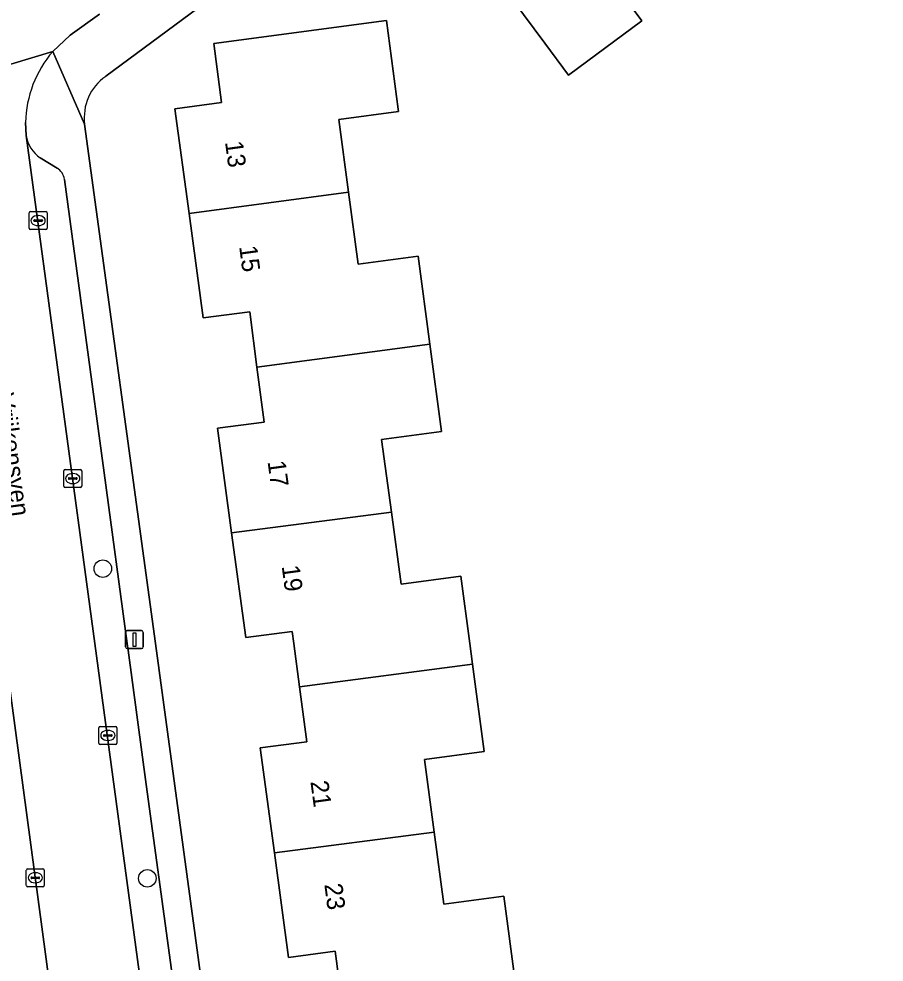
# Model space of a CAD drawing. Extents: x 163426 to 164192, y 380329 to 381641.
# Drawn here: x 163652.2 to 163700.4, y 381232.2 to 381284.8 of the extents above; entities that cross this region are included whole.
import ezdxf

# ---------------------------------------------------------------- set-up
doc = ezdxf.new("R2010")
doc.units = 0
for name, color, linetype in [('IMGEO_Boom', 7, 'Continuous'), ('IMGEO_Erf', 7, 'Continuous'), ('IMGEO_Kolk', 7, 'Continuous'), ('IMGEO_Lichtmast', 7, 'Continuous'), ('IMGEO_Openbare_ruimte_label', 7, 'Continuous'), ('IMGEO_Pand', 7, 'Continuous'), ('IMGEO_Pand_nummerreeks', 7, 'Continuous'), ('IMGEO_Parkeervlak_open', 7, 'Continuous'), ('IMGEO_Rijbaan_lokaal_open', 7, 'Continuous'), ('IMGEO_Voetpad_open', 7, 'Continuous')]:
    doc.layers.add(name, color=color, linetype=linetype)

msp = doc.modelspace()

# ---------------------------------------------------------------- linework, layer by layer
at = {"layer": 'IMGEO_Boom'}
for centre in [(163656.865, 381254.176), (163659.351, 381236.902)]:
    msp.add_circle(centre, 0.489, dxfattribs=at)
at = {"layer": 'IMGEO_Erf'}
for points in [[(163740.553, 381295.871), (163741.259, 381296.424), (163738.778, 381299.792), (163718.602, 381327.167), (163657.027, 381281.631)], [(163684.943, 381287.417), (163686.931, 381284.727), (163682.836, 381281.703), (163681.524, 381283.478), (163678.553, 381287.5)], [(163670.241, 381229.762), (163669.829, 381232.835), (163667.226, 381232.486), (163666.436, 381238.33), (163665.646, 381244.173), (163668.244, 381244.517), (163667.839, 381247.592), (163667.521, 381250), (163667.432, 381250.671), (163664.835, 381250.328), (163664.048, 381256.165), (163663.261, 381262.001), (163665.86, 381262.339), (163665.46, 381265.418), (163665.061, 381268.494), (163662.463, 381268.157), (163661.675, 381273.985), (163660.887, 381279.815), (163663.495, 381280.18), (163663.059, 381283.468), (163672.685, 381284.747), (163673.348, 381279.792), (163673.365, 381279.667), (163670.028, 381279.221), (163670.571, 381275.166), (163671.109, 381271.151), (163674.447, 381271.599), (163675.105, 381266.685), (163675.755, 381261.824), (163672.418, 381261.379), (163672.961, 381257.323), (163673.499, 381253.309), (163676.837, 381253.755), (163677.34, 381250), (163677.493, 381248.853), (163678.145, 381243.981), (163674.808, 381243.535), (163675.351, 381239.482), (163675.889, 381235.465), (163679.227, 381235.912), (163679.881, 381231.021)], [(163655.852, 381278.964), (163659.796, 381250), (163666.598, 381200.045)]]:
    msp.add_lwpolyline(points, dxfattribs=at)
msp.add_arc((163658.639, 381279.328), 2.811, 124.9974, 187.4489, dxfattribs=at)
at = {"layer": 'IMGEO_Kolk'}
for p, q in [((163652.832, 381274.086), (163653.684, 381274.086)), ((163652.757, 381273.16), (163652.757, 381274.012)), ((163653.016, 381273.58), (163653.016, 381273.592)), ((163653.454, 381273.543), (163653.056, 381273.543)), ((163653.059, 381273.629), (163653.457, 381273.629)), ((163653.245, 381273.866), (163653.27, 381273.866)), ((163653.5, 381273.592), (163653.5, 381273.58)), ((163653.758, 381274.012), (163653.758, 381273.16)), ((163653.684, 381273.086), (163652.832, 381273.086)), ((163653.268, 381273.306), (163653.243, 381273.306)), ((163654.689, 381258.773), (163654.689, 381259.625)), ((163654.764, 381259.699), (163655.616, 381259.699)), ((163655.177, 381259.479), (163655.202, 381259.479)), ((163655.69, 381259.625), (163655.69, 381258.773)), ((163654.948, 381259.193), (163654.948, 381259.205)), ((163655.386, 381259.156), (163654.988, 381259.156)), ((163654.991, 381259.242), (163655.389, 381259.242)), ((163655.2, 381258.919), (163655.175, 381258.919)), ((163655.432, 381259.205), (163655.432, 381259.193)), ((163655.616, 381258.699), (163654.764, 381258.699)), ((163656.649, 381244.446), (163656.649, 381245.298)), ((163656.724, 381245.372), (163657.576, 381245.372)), ((163657.137, 381245.152), (163657.162, 381245.152)), ((163657.65, 381245.298), (163657.65, 381244.446)), ((163656.908, 381244.866), (163656.908, 381244.878)), ((163657.346, 381244.829), (163656.948, 381244.829)), ((163656.951, 381244.915), (163657.349, 381244.915)), ((163657.16, 381244.592), (163657.135, 381244.592)), ((163657.392, 381244.878), (163657.392, 381244.866)), ((163657.576, 381244.372), (163656.724, 381244.372)), ((163652.601, 381236.508), (163652.601, 381237.36)), ((163652.676, 381237.434), (163653.528, 381237.434)), ((163653.089, 381237.214), (163653.114, 381237.214)), ((163653.602, 381237.36), (163653.602, 381236.508)), ((163652.86, 381236.928), (163652.86, 381236.94)), ((163653.298, 381236.891), (163652.9, 381236.891)), ((163652.903, 381236.977), (163653.301, 381236.977)), ((163653.344, 381236.94), (163653.344, 381236.928)), ((163653.528, 381236.434), (163652.676, 381236.434)), ((163653.112, 381236.654), (163653.087, 381236.654))]:
    msp.add_line(p, q, dxfattribs=at)
for points in [[(163652.832, 381274.086), (163653.684, 381274.086)], [(163652.757, 381273.16), (163652.757, 381274.012)], [(163653.758, 381274.012), (163653.758, 381273.16)], [(163653.684, 381273.086), (163652.832, 381273.086)], [(163654.689, 381258.773), (163654.689, 381259.625)], [(163654.764, 381259.699), (163655.616, 381259.699)], [(163655.69, 381259.625), (163655.69, 381258.773)], [(163655.616, 381258.699), (163654.764, 381258.699)], [(163656.649, 381244.446), (163656.649, 381245.298)], [(163656.724, 381245.372), (163657.576, 381245.372)], [(163657.65, 381245.298), (163657.65, 381244.446)], [(163657.576, 381244.372), (163656.724, 381244.372)], [(163652.601, 381236.508), (163652.601, 381237.36)], [(163652.676, 381237.434), (163653.528, 381237.434)], [(163653.602, 381237.36), (163653.602, 381236.508)], [(163653.528, 381236.434), (163652.676, 381236.434)]]:
    msp.add_lwpolyline(points, dxfattribs=at)
for centre, radius, start, end in [((163652.834, 381274.01), 0.0765, 91.552, 178.448), ((163652.834, 381274.01), 0.0765, 91.552, 178.448), ((163653.682, 381274.01), 0.0765, 1.552, 88.448), ((163653.682, 381274.01), 0.0765, 1.552, 88.448), ((163653.056, 381273.589), 0.0403, 85.8775, 175.7526), ((163653.053, 381273.579), 0.0366, 178.938, 274.7102), ((163653.457, 381273.586), 0.043, 264.8664, 352.4533), ((163653.461, 381273.591), 0.0386, 1.7309, 96.639), ((163652.834, 381273.162), 0.0765, 181.552, 268.448), ((163652.834, 381273.162), 0.0765, 181.552, 268.448), ((163653.682, 381273.162), 0.0765, 271.552, 358.448), ((163653.682, 381273.162), 0.0765, 271.552, 358.448), ((163654.766, 381259.623), 0.0765, 91.552, 178.448), ((163654.766, 381259.623), 0.0765, 91.552, 178.448), ((163655.614, 381259.623), 0.0765, 1.552, 88.448), ((163655.614, 381259.623), 0.0765, 1.552, 88.448), ((163654.766, 381258.775), 0.0765, 181.552, 268.448), ((163654.766, 381258.775), 0.0765, 181.552, 268.448), ((163654.988, 381259.202), 0.0403, 85.8775, 175.7526), ((163654.985, 381259.192), 0.0366, 178.938, 274.7102), ((163655.389, 381259.199), 0.043, 264.8664, 352.4533), ((163655.393, 381259.204), 0.0386, 1.7309, 96.639), ((163655.614, 381258.775), 0.0765, 271.552, 358.448), ((163655.614, 381258.775), 0.0765, 271.552, 358.448), ((163656.726, 381245.296), 0.0765, 91.552, 178.448), ((163656.726, 381245.296), 0.0765, 91.552, 178.448), ((163657.574, 381245.296), 0.0765, 1.552, 88.448), ((163657.574, 381245.296), 0.0765, 1.552, 88.448), ((163656.948, 381244.875), 0.0403, 85.8775, 175.7526), ((163656.945, 381244.865), 0.0366, 178.938, 274.7102), ((163657.349, 381244.872), 0.043, 264.8664, 352.4533), ((163657.353, 381244.877), 0.0386, 1.7309, 96.639), ((163656.726, 381244.448), 0.0765, 181.552, 268.448), ((163656.726, 381244.448), 0.0765, 181.552, 268.448), ((163657.574, 381244.448), 0.0765, 271.552, 358.448), ((163657.574, 381244.448), 0.0765, 271.552, 358.448), ((163652.678, 381237.358), 0.0765, 91.552, 178.448), ((163652.678, 381237.358), 0.0765, 91.552, 178.448), ((163653.526, 381237.358), 0.0765, 1.552, 88.448), ((163653.526, 381237.358), 0.0765, 1.552, 88.448), ((163652.9, 381236.937), 0.0403, 85.8775, 175.7526), ((163652.897, 381236.927), 0.0366, 178.938, 274.7102), ((163653.301, 381236.934), 0.043, 264.8664, 352.4533), ((163653.305, 381236.939), 0.0386, 1.7309, 96.639), ((163652.678, 381236.51), 0.0765, 181.552, 268.448), ((163652.678, 381236.51), 0.0765, 181.552, 268.448), ((163653.526, 381236.51), 0.0765, 271.552, 358.448), ((163653.526, 381236.51), 0.0765, 271.552, 358.448)]:
    msp.add_arc(centre, radius, start, end, dxfattribs=at)
for centre, major_axis, ratio, start_param, end_param in [((163653.244, 381273.586), (-0.387, 0.002), 0.722429, 4.712389, 7.853982), ((163653.269, 381273.586), (-0.39, 0.002), 0.717154, 1.570796, 4.712389), ((163655.176, 381259.199), (-0.387, 0.002), 0.722429, 4.712389, 7.853982), ((163655.201, 381259.199), (-0.39, 0.002), 0.717154, 1.570796, 4.712389), ((163657.136, 381244.872), (-0.387, 0.002), 0.722429, 4.712389, 7.853982), ((163657.161, 381244.872), (-0.39, 0.002), 0.717154, 1.570796, 4.712389), ((163653.088, 381236.934), (-0.387, 0.002), 0.722429, 4.712389, 7.853982), ((163653.113, 381236.934), (-0.39, 0.002), 0.717154, 1.570796, 4.712389)]:
    msp.add_ellipse(centre, major_axis=major_axis, ratio=ratio, start_param=start_param, end_param=end_param, dxfattribs=at)
at = {"layer": 'IMGEO_Lichtmast'}
for p, q in [((163658.131, 381249.816), (163658.131, 381250.616)), ((163658.131, 381250.616), (163658.131, 381249.816)), ((163658.231, 381250.716), (163659.021, 381250.716)), ((163659.021, 381250.716), (163658.231, 381250.716)), ((163659.121, 381250.616), (163659.121, 381249.816)), ((163659.121, 381249.816), (163659.121, 381250.616)), ((163659.021, 381249.716), (163658.231, 381249.716)), ((163658.231, 381249.716), (163659.021, 381249.716))]:
    msp.add_line(p, q, dxfattribs=at)
msp.add_lwpolyline([(163658.551, 381250.591), (163658.701, 381250.591), (163658.701, 381249.841), (163658.551, 381249.841), (163658.551, 381250.591)], dxfattribs=at)
for centre, start, end in [((163658.231, 381250.616), 90, 180), ((163658.231, 381250.616), 90, 180), ((163659.021, 381250.616), 0, 90), ((163659.021, 381250.616), 360, 90), ((163658.231, 381249.816), 180, 270), ((163658.231, 381249.816), 180, 270), ((163659.021, 381249.816), 270, 0), ((163659.021, 381249.816), 270, 0)]:
    msp.add_arc(centre, 0.1, start, end, dxfattribs=at)
at = {"layer": 'IMGEO_Pand'}
for points in [[(163678.553, 381287.5), (163681.524, 381283.478), (163682.836, 381281.703), (163686.931, 381284.727), (163684.943, 381287.417), (163688.221, 381289.839), (163682.884, 381297.066), (163678.154, 381293.566), (163679.722, 381291.458), (163677.04, 381289.465)], [(163661.675, 381273.985), (163670.571, 381275.166), (163670.028, 381279.221), (163673.365, 381279.667), (163673.348, 381279.792), (163672.685, 381284.747), (163663.059, 381283.468), (163663.495, 381280.18), (163660.887, 381279.815)], [(163675.105, 381266.685), (163674.447, 381271.599), (163671.109, 381271.151), (163670.571, 381275.166), (163661.675, 381273.985), (163662.463, 381268.157), (163665.061, 381268.494), (163665.46, 381265.418)], [(163664.048, 381256.165), (163672.961, 381257.323), (163672.418, 381261.379), (163675.755, 381261.824), (163675.105, 381266.685), (163665.46, 381265.418), (163665.86, 381262.339), (163663.261, 381262.001)], [(163664.048, 381256.165), (163664.835, 381250.328), (163667.432, 381250.671), (163667.521, 381250), (163667.839, 381247.592), (163677.493, 381248.853), (163677.34, 381250), (163676.837, 381253.755), (163673.499, 381253.309), (163672.961, 381257.323)], [(163677.493, 381248.853), (163667.839, 381247.592), (163668.244, 381244.517), (163665.646, 381244.173), (163666.436, 381238.33), (163675.351, 381239.482), (163674.808, 381243.535), (163678.145, 381243.981)], [(163670.241, 381229.762), (163679.881, 381231.021), (163679.227, 381235.912), (163675.889, 381235.465), (163675.351, 381239.482), (163666.436, 381238.33), (163667.226, 381232.486), (163669.829, 381232.835)]]:
    msp.add_lwpolyline(points, close=True, dxfattribs=at)
at = {"layer": 'IMGEO_Parkeervlak_open'}
for points in [[(163652.592, 381278.335), (163656.419, 381250), (163660.901, 381216.818)], [(163654.313, 381276.516), (163653.375, 381277.085)], [(163662.317, 381219.765), (163661.651, 381224.692), (163660.633, 381232.217), (163659.291, 381242.138), (163658.277, 381249.637), (163658.228, 381250), (163656.939, 381259.527), (163655.92, 381267.061), (163654.726, 381275.886)], [(163656.063, 381214.795), (163651.337, 381250), (163648.333, 381272.373)]]:
    msp.add_lwpolyline(points, dxfattribs=at)
for centre, radius, start, end in [((163654.451, 381278.629), 1.882, 188.9922, 235.1339), ((163653.862, 381275.77), 0.872, 7.6497, 58.8444)]:
    msp.add_arc(centre, radius, start, end, dxfattribs=at)
at = {"layer": 'IMGEO_Rijbaan_lokaal_open'}
for points in [[(163646.365, 381285.009), (163647.21, 381280.954), (163654.075, 381283.021), (163655.038, 381283.926), (163656.677, 381285.107)], [(163654.075, 381283.021), (163647.21, 381280.954), (163641.866, 381279.344)], [(163662.302, 381206.299), (163661.3, 381213.825), (163661.002, 381216.038), (163660.901, 381216.818), (163656.419, 381250), (163652.592, 381278.335), (163652.56, 381279.061)], [(163648.074, 381274.358), (163648.333, 381272.373), (163651.337, 381250), (163656.063, 381214.795), (163656.199, 381213.848), (163656.365, 381213.282), (163657.589, 381199.034), (163658.128, 381198.034), (163673.257, 381169.82), (163673.554, 381169.266), (163690.609, 381137.46), (163693.676, 381131.753)]]:
    msp.add_lwpolyline(points, dxfattribs=at)
msp.add_arc((163658.819, 381278.936), 6.261, 139.2714, 178.8573, dxfattribs=at)
at = {"layer": 'IMGEO_Voetpad_open'}
for points in [[(163657.027, 381281.631), (163718.602, 381327.167)], [(163656.677, 381285.107), (163655.038, 381283.926), (163654.075, 381283.021), (163655.852, 381278.964)], [(163666.598, 381200.045), (163659.796, 381250), (163655.852, 381278.964), (163654.075, 381283.021)], [(163652.56, 381279.061), (163652.592, 381278.335)], [(163653.375, 381277.085), (163654.313, 381276.516)], [(163654.726, 381275.886), (163655.92, 381267.061), (163656.939, 381259.527), (163658.228, 381250), (163658.277, 381249.637), (163659.291, 381242.138), (163660.633, 381232.217), (163661.651, 381224.692), (163662.317, 381219.765)]]:
    msp.add_lwpolyline(points, dxfattribs=at)
for centre, radius, start, end in [((163658.819, 381278.936), 6.261, 139.2714, 178.8573), ((163658.639, 381279.328), 2.811, 124.9974, 187.4489), ((163654.451, 381278.629), 1.882, 188.9922, 235.1339), ((163653.862, 381275.77), 0.872, 7.6497, 58.8444)]:
    msp.add_arc(centre, radius, start, end, dxfattribs=at)

# ---------------------------------------------------------------- texts
at = {"layer": 'IMGEO_Openbare_ruimte_label'}
msp.add_text('Vrijkensven', height=1, rotation=277.6439, dxfattribs=at).set_placement((163650.902, 381263.905))
at = {"layer": 'IMGEO_Pand_nummerreeks'}
for s, rotation, p in [('13', 277.6989, (163663.68, 381277.967)), ('15', 277.6989, (163664.468, 381272.138)), ('17', 277.6795, (163666.053, 381260.148)), ('19', 277.6795, (163666.84, 381254.312)), ('21', 277.6993, (163668.443, 381242.296)), ('23', 277.6993, (163669.218, 381236.564))]:
    msp.add_text(s, height=1, rotation=rotation, dxfattribs=at).set_placement(p)

doc.saveas('drawing.dxf')
